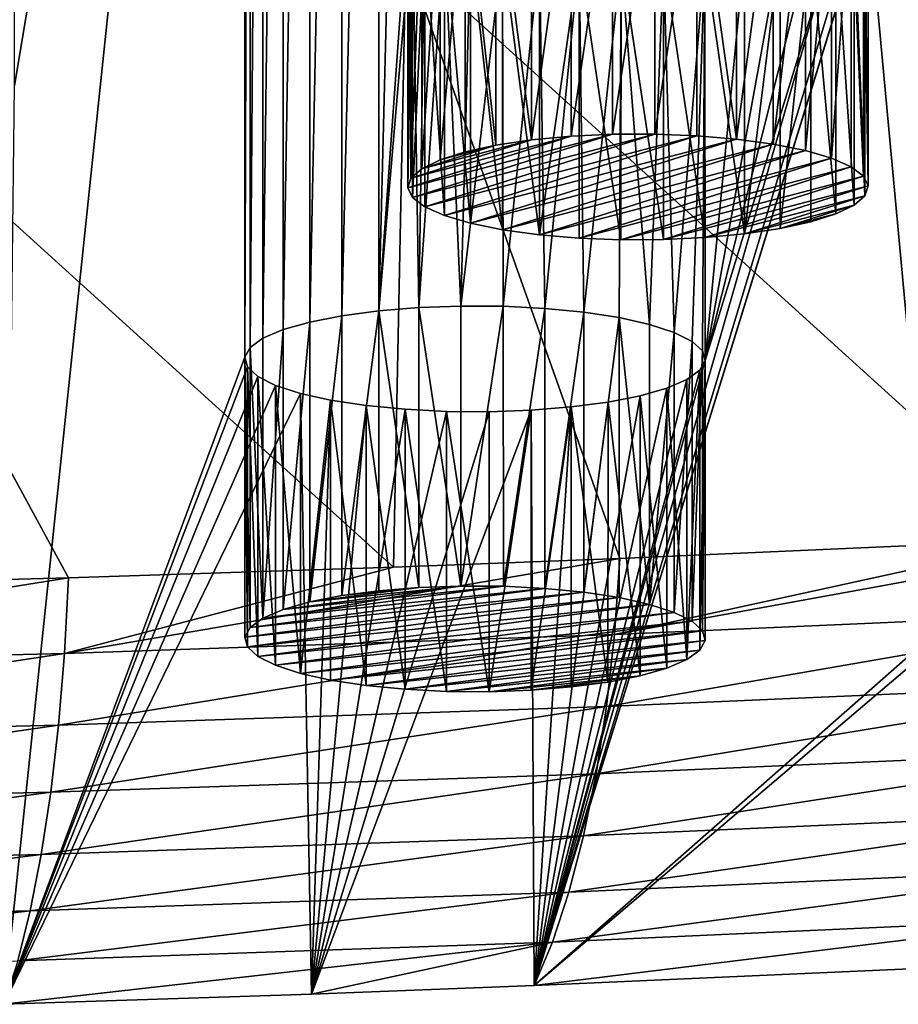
# Model space of a CAD drawing. Header units: metres. Extents: x -150 to 310, y -128 to 84.
# Tile 439 of 465: x 264 to 272, y 9 to 17. Entities that reach past the tile are written whole.
import ezdxf

# ---------------------------------------------------------------- set-up
doc = ezdxf.new("R2010")
doc.units = ezdxf.units.M
doc.layers.add('solid_26009703_SW0001_01', color=7, linetype='CONTINUOUS')

msp = doc.modelspace()

# ---------------------------------------------------------------- linework, layer by layer
at = {"layer": 'solid_26009703_SW0001_01'}
for points in [[(266.000977, 28.558084, 165.198273), (263.907471, 8.619227, 249.545578), (263.999023, 16.604347, 215.766144)], [(266.000977, 14.242221, 225.758636), (263.907471, 8.619227, 249.545578), (266.000977, 28.558084, 165.198273)], [(266.000977, 28.558084, 165.198273), (263.999023, 16.604347, 215.766144), (263.999023, 26.195959, 175.190765)], [(266.000977, 14.242221, 225.758636), (266.000977, 28.558084, 165.198273), (266.046661, 28.473892, 165.554428)], [(266.046661, 14.326413, 225.402481), (266.000977, 14.242221, 225.758636), (266.046661, 28.473892, 165.554428)], [(266.046661, 14.326413, 225.402481), (266.046661, 28.473892, 165.554428), (266.15799, 28.393257, 165.895538)], [(266.15799, 14.407048, 225.061371), (266.046661, 14.326413, 225.402481), (266.15799, 28.393257, 165.895538)], [(266.15799, 14.407048, 225.061371), (266.15799, 28.393257, 165.895538), (266.333008, 28.318199, 166.213058)], [(266.333008, 14.482106, 224.743851), (266.15799, 14.407048, 225.061371), (266.333008, 28.318199, 166.213058)], [(266.333008, 14.482106, 224.743851), (266.333008, 28.318199, 166.213058), (266.56424, 28.252186, 166.49231)], [(266.56424, 14.548119, 224.4646), (266.333008, 14.482106, 224.743851), (266.56424, 28.252186, 166.49231)], [(266.56424, 14.548119, 224.4646), (266.56424, 28.252186, 166.49231), (266.843781, 28.197004, 166.725739)], [(266.843781, 14.6033, 224.231155), (266.56424, 14.548119, 224.4646), (266.843781, 28.197004, 166.725739)], [(266.843781, 14.6033, 224.231155), (266.843781, 28.197004, 166.725739), (267.164948, 28.154346, 166.906204)], [(267.164948, 14.645958, 224.050705), (266.843781, 14.6033, 224.231155), (267.164948, 28.154346, 166.906204)], [(267.164948, 14.645958, 224.050705), (267.164948, 28.154346, 166.906204), (267.416931, 24.654137, 181.713135)], [(267.164948, 14.645958, 224.050705), (267.416931, 24.654137, 181.713135), (267.416931, 18.14617, 209.243774)], [(272.000977, 11.851474, 235.872208), (271.415894, 18.163582, 209.170105), (271.850311, 19.9842, 201.468353)], [(268.491241, 16.129824, 206.906296), (268.49176, 18.562838, 207.48114), (268.834534, 18.595034, 207.34494)], [(268.491241, 16.129824, 206.906296), (268.834534, 18.595034, 207.34494), (268.834747, 16.162092, 206.769791)], [(268.834747, 16.162092, 206.769791), (268.834534, 18.595034, 207.34494), (269.194763, 18.612076, 207.272858)], [(268.834747, 16.162092, 206.769791), (269.194763, 18.612076, 207.272858), (269.195221, 16.179146, 206.697647)], [(269.195221, 16.179146, 206.697647), (269.194763, 18.612076, 207.272858), (269.563507, 18.613726, 207.265869)], [(269.195221, 16.179146, 206.697647), (269.563507, 18.613726, 207.265869), (269.563812, 16.180775, 206.690765)], [(269.563812, 16.180775, 206.690765), (269.563507, 18.613726, 207.265869), (269.928375, 18.599598, 207.325638)], [(269.563812, 16.180775, 206.690765), (269.928375, 18.599598, 207.325638), (269.928345, 16.166656, 206.750488)], [(269.928345, 16.166656, 206.750488), (269.928375, 18.599598, 207.325638), (270.272034, 16.137741, 206.872803)], [(270.272034, 16.137741, 206.872803), (269.928375, 18.599598, 207.325638), (270.272186, 18.570679, 207.447968)], [(270.272034, 16.137741, 206.872803), (270.272186, 18.570679, 207.447968), (270.59198, 18.527103, 207.632309)], [(268.181641, 16.08378, 207.101074), (267.914429, 18.458647, 207.921906), (268.18222, 18.51683, 207.675766)], [(268.181641, 16.08378, 207.101074), (268.18222, 18.51683, 207.675766), (268.491241, 16.129824, 206.906296)], [(268.491241, 16.129824, 206.906296), (268.18222, 18.51683, 207.675766), (268.49176, 18.562838, 207.48114)], [(270.272034, 16.137741, 206.872803), (270.59198, 18.527103, 207.632309), (270.59198, 16.094156, 207.057175)], [(270.59198, 16.094156, 207.057175), (270.59198, 18.527103, 207.632309), (270.870941, 18.470598, 207.871338)], [(267.696625, 15.956762, 207.638397), (267.696442, 18.389624, 208.213882), (267.914429, 18.458647, 207.921906)], [(267.696625, 15.956762, 207.638397), (267.914429, 18.458647, 207.921906), (267.914154, 16.025631, 207.347061)], [(267.914154, 16.025631, 207.347061), (267.914429, 18.458647, 207.921906), (268.181641, 16.08378, 207.101074)], [(270.59198, 16.094156, 207.057175), (270.870941, 18.470598, 207.871338), (270.871033, 16.037622, 207.296341)], [(270.871033, 16.037622, 207.296341), (270.870941, 18.470598, 207.871338), (271.096741, 18.404312, 208.151749)], [(270.871033, 16.037622, 207.296341), (271.096741, 18.404312, 208.151749), (271.096771, 15.971364, 207.57663)], [(271.096771, 15.971364, 207.57663), (271.096741, 18.404312, 208.151749), (271.267914, 18.32885, 208.470978)], [(267.444214, 15.798301, 208.308746), (267.444122, 18.231115, 208.88443), (267.538666, 18.313059, 208.537781)], [(267.444214, 15.798301, 208.308746), (267.538666, 18.313059, 208.537781), (267.53891, 15.88027, 207.96199)], [(267.53891, 15.88027, 207.96199), (267.538666, 18.313059, 208.537781), (267.696442, 18.389624, 208.213882)], [(267.53891, 15.88027, 207.96199), (267.696442, 18.389624, 208.213882), (267.696625, 15.956762, 207.638397)], [(271.096771, 15.971364, 207.57663), (271.267914, 18.32885, 208.470978), (271.267792, 15.895972, 207.895554)], [(271.267792, 15.895972, 207.895554), (271.267914, 18.32885, 208.470978), (271.374969, 15.814821, 208.238846)], [(271.374969, 15.814821, 208.238846), (271.267914, 18.32885, 208.470978), (271.375031, 18.247662, 208.814423)], [(267.416962, 15.713176, 208.668839), (267.416931, 18.14617, 209.243774), (267.444122, 18.231115, 208.88443)], [(267.416962, 15.713176, 208.668839), (267.444122, 18.231115, 208.88443), (267.444214, 15.798301, 208.308746)], [(271.374969, 15.814821, 208.238846), (271.375031, 18.247662, 208.814423), (271.415863, 15.730681, 208.594788)], [(271.415863, 15.730681, 208.594788), (271.375031, 18.247662, 208.814423), (271.415894, 18.163582, 209.170105)], [(267.164948, 14.645958, 224.050705), (267.416931, 18.14617, 209.243774), (267.457794, 18.06209, 209.599457)], [(267.416962, 15.713176, 208.668839), (267.457794, 18.06209, 209.599457), (267.416931, 18.14617, 209.243774)], [(271.388702, 18.078636, 209.529449), (271.415894, 18.163582, 209.170105), (268.513245, 8.782343, 248.855545)], [(272.000977, 11.851474, 235.872208), (268.513245, 8.782343, 248.855545), (271.415894, 18.163582, 209.170105)], [(271.415863, 15.730681, 208.594788), (271.415894, 18.163582, 209.170105), (271.388702, 18.078636, 209.529449)], [(267.512451, 14.674057, 223.931839), (267.164948, 14.645958, 224.050705), (267.457794, 18.06209, 209.599457)], [(267.457855, 15.629036, 209.02478), (267.457794, 18.06209, 209.599457), (267.416962, 15.713176, 208.668839)], [(267.512451, 14.674057, 223.931839), (267.457794, 18.06209, 209.599457), (267.564911, 17.980902, 209.942902)], [(267.457855, 15.629036, 209.02478), (267.564911, 17.980902, 209.942902), (267.457794, 18.06209, 209.599457)], [(271.294159, 17.996695, 209.876099), (271.388702, 18.078636, 209.529449), (268.513245, 8.782343, 248.855545)], [(271.388611, 15.645556, 208.954895), (271.388702, 18.078636, 209.529449), (271.294159, 17.996695, 209.876099)], [(271.415863, 15.730681, 208.594788), (271.388702, 18.078636, 209.529449), (271.388611, 15.645556, 208.954895)], [(272.988831, 12.657266, 251.155258), (273.125854, 17.969925, 252.776505), (267.398499, 17.729137, 253.793716)], [(267.565033, 15.547885, 209.368073), (267.564911, 17.980902, 209.942902), (267.457855, 15.629036, 209.02478)], [(267.512451, 14.674057, 223.931839), (267.564911, 17.980902, 209.942902), (267.736084, 17.905439, 210.262131)], [(267.736053, 15.472493, 209.686996), (267.736084, 17.905439, 210.262131), (267.564911, 17.980902, 209.942902)], [(267.736053, 15.472493, 209.686996), (267.564911, 17.980902, 209.942902), (267.565033, 15.547885, 209.368073)], [(271.136383, 17.920128, 210.199997), (271.294159, 17.996695, 209.876099), (268.513245, 8.782343, 248.855545)], [(271.293915, 15.563587, 209.301651), (271.294159, 17.996695, 209.876099), (271.136383, 17.920128, 210.199997)], [(271.388611, 15.645556, 208.954895), (271.294159, 17.996695, 209.876099), (271.293915, 15.563587, 209.301651)], [(267.876587, 14.687122, 223.876572), (267.512451, 14.674057, 223.931839), (267.736084, 17.905439, 210.262131)], [(267.961792, 15.406235, 209.9673), (267.736084, 17.905439, 210.262131), (267.736053, 15.472493, 209.686996)], [(267.876587, 14.687122, 223.876572), (267.736084, 17.905439, 210.262131), (267.961853, 17.839153, 210.542542)], [(267.961792, 15.406235, 209.9673), (267.961853, 17.839153, 210.542542), (267.736084, 17.905439, 210.262131)], [(269.999023, 14.2136, 225.879715), (271.136383, 17.920128, 210.199997), (268.513245, 8.782343, 248.855545)], [(269.999023, 14.2136, 225.879715), (270.918396, 17.851105, 210.491974), (271.136383, 17.920128, 210.199997)], [(271.1362, 15.487095, 209.625229), (271.136383, 17.920128, 210.199997), (270.918396, 17.851105, 210.491974)], [(271.293915, 15.563587, 209.301651), (271.136383, 17.920128, 210.199997), (271.1362, 15.487095, 209.625229)], [(267.876587, 14.687122, 223.876572), (267.961853, 17.839153, 210.542542), (268.240845, 17.782648, 210.78157)], [(267.961792, 15.406235, 209.9673), (268.240845, 15.3497, 210.206451), (267.961853, 17.839153, 210.542542)], [(268.240845, 15.3497, 210.206451), (268.240845, 17.782648, 210.78157), (267.961853, 17.839153, 210.542542)], [(269.999023, 14.2136, 225.879715), (270.650604, 17.792921, 210.738113), (270.918396, 17.851105, 210.491974)], [(270.651184, 15.360078, 210.162552), (270.918396, 17.851105, 210.491974), (270.650604, 17.792921, 210.738113)], [(270.918671, 15.418226, 209.916565), (270.918396, 17.851105, 210.491974), (270.651184, 15.360078, 210.162552)], [(271.1362, 15.487095, 209.625229), (270.918396, 17.851105, 210.491974), (270.918671, 15.418226, 209.916565)], [(267.291107, 12.418684, 252.164459), (267.398499, 17.729137, 253.793716), (261.624908, 17.556744, 254.522552)], [(267.291107, 12.418684, 252.164459), (269.260223, 12.493285, 251.848953), (267.398499, 17.729137, 253.793716)], [(269.260223, 12.493285, 251.848953), (272.988831, 12.657266, 251.155258), (267.398499, 17.729137, 253.793716)], [(268.246643, 14.684462, 223.887817), (267.876587, 14.687122, 223.876572), (268.240845, 17.782648, 210.78157)], [(268.246643, 14.684462, 223.887817), (268.240845, 17.782648, 210.78157), (268.560638, 17.739073, 210.965912)], [(268.560791, 15.306116, 210.390823), (268.560638, 17.739073, 210.965912), (268.240845, 17.782648, 210.78157)], [(268.560791, 15.306116, 210.390823), (268.240845, 17.782648, 210.78157), (268.240845, 15.3497, 210.206451)], [(268.605865, 14.666324, 223.964554), (268.246643, 14.684462, 223.887817), (268.560638, 17.739073, 210.965912)], [(268.605865, 14.666324, 223.964554), (268.560638, 17.739073, 210.965912), (268.904449, 17.710154, 211.088242)], [(268.560791, 15.306116, 210.390823), (268.904449, 17.710154, 211.088242), (268.560638, 17.739073, 210.965912)], [(269.732056, 14.45796, 224.845993), (269.638062, 17.697676, 211.141022), (269.998291, 17.714718, 211.068939)], [(269.998077, 15.281766, 210.493835), (269.998291, 17.714718, 211.068939), (269.638062, 17.697676, 211.141022)], [(269.886993, 14.380237, 225.174789), (269.732056, 14.45796, 224.845993), (269.998291, 17.714718, 211.068939)], [(269.976074, 14.298553, 225.52034), (269.886993, 14.380237, 225.174789), (269.998291, 17.714718, 211.068939)], [(269.999023, 14.2136, 225.879715), (269.976074, 14.298553, 225.52034), (269.998291, 17.714718, 211.068939)], [(270.341583, 15.314034, 210.35733), (269.998291, 17.714718, 211.068939), (269.998077, 15.281766, 210.493835)], [(269.999023, 14.2136, 225.879715), (269.998291, 17.714718, 211.068939), (270.341064, 17.746914, 210.932739)], [(270.341583, 15.314034, 210.35733), (270.341064, 17.746914, 210.932739), (269.998291, 17.714718, 211.068939)], [(269.999023, 14.2136, 225.879715), (270.341064, 17.746914, 210.932739), (270.650604, 17.792921, 210.738113)], [(270.341583, 15.314034, 210.35733), (270.650604, 17.792921, 210.738113), (270.341064, 17.746914, 210.932739)], [(270.651184, 15.360078, 210.162552), (270.650604, 17.792921, 210.738113), (270.341583, 15.314034, 210.35733)], [(268.90448, 15.277201, 210.513153), (268.904449, 17.710154, 211.088242), (268.560791, 15.306116, 210.390823)], [(268.945648, 14.633327, 224.104141), (268.605865, 14.666324, 223.964554), (268.904449, 17.710154, 211.088242)], [(268.945648, 14.633327, 224.104141), (268.904449, 17.710154, 211.088242), (269.269318, 17.696026, 211.14801)], [(269.269012, 15.263083, 210.572861), (269.269318, 17.696026, 211.14801), (268.904449, 17.710154, 211.088242)], [(269.269012, 15.263083, 210.572861), (268.904449, 17.710154, 211.088242), (268.90448, 15.277201, 210.513153)], [(269.253967, 14.586282, 224.303162), (268.945648, 14.633327, 224.104141), (269.269318, 17.696026, 211.14801)], [(269.516937, 14.527694, 224.550995), (269.253967, 14.586282, 224.303162), (269.269318, 17.696026, 211.14801)], [(269.637604, 15.264712, 210.565979), (269.269318, 17.696026, 211.14801), (269.269012, 15.263083, 210.572861)], [(269.516937, 14.527694, 224.550995), (269.269318, 17.696026, 211.14801), (269.638062, 17.697676, 211.141022)], [(269.637604, 15.264712, 210.565979), (269.638062, 17.697676, 211.141022), (269.269318, 17.696026, 211.14801)], [(269.732056, 14.45796, 224.845993), (269.516937, 14.527694, 224.550995), (269.638062, 17.697676, 211.141022)], [(269.998077, 15.281766, 210.493835), (269.638062, 17.697676, 211.141022), (269.637604, 15.264712, 210.565979)], [(261.544678, 12.247639, 252.887543), (264.468781, 12.326033, 252.556168), (261.624908, 17.556744, 254.522552)], [(264.468781, 12.326033, 252.556168), (267.291107, 12.418684, 252.164459), (261.624908, 17.556744, 254.522552)], [(267.416962, 15.713176, 208.668839), (268.834747, 16.162092, 206.769791), (269.195221, 16.179146, 206.697647)], [(267.457855, 15.629036, 209.02478), (267.416962, 15.713176, 208.668839), (269.195221, 16.179146, 206.697647)], [(267.457855, 15.629036, 209.02478), (269.195221, 16.179146, 206.697647), (269.563812, 16.180775, 206.690765)], [(267.565033, 15.547885, 209.368073), (267.457855, 15.629036, 209.02478), (269.563812, 16.180775, 206.690765)], [(267.565033, 15.547885, 209.368073), (269.563812, 16.180775, 206.690765), (269.928345, 16.166656, 206.750488)], [(267.416962, 15.713176, 208.668839), (267.444214, 15.798301, 208.308746), (268.834747, 16.162092, 206.769791)], [(267.444214, 15.798301, 208.308746), (268.491241, 16.129824, 206.906296), (268.834747, 16.162092, 206.769791)], [(267.444214, 15.798301, 208.308746), (267.53891, 15.88027, 207.96199), (268.491241, 16.129824, 206.906296)], [(267.53891, 15.88027, 207.96199), (268.181641, 16.08378, 207.101074), (268.491241, 16.129824, 206.906296)], [(267.736053, 15.472493, 209.686996), (267.565033, 15.547885, 209.368073), (269.928345, 16.166656, 206.750488)], [(267.736053, 15.472493, 209.686996), (269.928345, 16.166656, 206.750488), (270.272034, 16.137741, 206.872803)], [(267.961792, 15.406235, 209.9673), (267.736053, 15.472493, 209.686996), (270.272034, 16.137741, 206.872803)], [(267.961792, 15.406235, 209.9673), (270.272034, 16.137741, 206.872803), (270.59198, 16.094156, 207.057175)], [(267.961792, 15.406235, 209.9673), (270.59198, 16.094156, 207.057175), (268.240845, 15.3497, 210.206451)], [(270.59198, 16.094156, 207.057175), (270.871033, 16.037622, 207.296341), (268.240845, 15.3497, 210.206451)], [(267.53891, 15.88027, 207.96199), (267.696625, 15.956762, 207.638397), (268.181641, 16.08378, 207.101074)], [(267.696625, 15.956762, 207.638397), (267.914154, 16.025631, 207.347061), (268.181641, 16.08378, 207.101074)], [(270.871033, 16.037622, 207.296341), (268.560791, 15.306116, 210.390823), (268.240845, 15.3497, 210.206451)], [(270.871033, 16.037622, 207.296341), (271.096771, 15.971364, 207.57663), (268.560791, 15.306116, 210.390823)], [(271.096771, 15.971364, 207.57663), (268.90448, 15.277201, 210.513153), (268.560791, 15.306116, 210.390823)], [(271.096771, 15.971364, 207.57663), (271.267792, 15.895972, 207.895554), (268.90448, 15.277201, 210.513153)], [(271.267792, 15.895972, 207.895554), (269.269012, 15.263083, 210.572861), (268.90448, 15.277201, 210.513153)], [(271.267792, 15.895972, 207.895554), (271.374969, 15.814821, 208.238846), (269.269012, 15.263083, 210.572861)], [(271.374969, 15.814821, 208.238846), (269.637604, 15.264712, 210.565979), (269.269012, 15.263083, 210.572861)], [(271.374969, 15.814821, 208.238846), (271.415863, 15.730681, 208.594788), (269.637604, 15.264712, 210.565979)], [(271.415863, 15.730681, 208.594788), (269.998077, 15.281766, 210.493835), (269.637604, 15.264712, 210.565979)], [(271.415863, 15.730681, 208.594788), (271.388611, 15.645556, 208.954895), (269.998077, 15.281766, 210.493835)], [(271.388611, 15.645556, 208.954895), (270.341583, 15.314034, 210.35733), (269.998077, 15.281766, 210.493835)], [(271.388611, 15.645556, 208.954895), (271.293915, 15.563587, 209.301651), (270.341583, 15.314034, 210.35733)], [(271.293915, 15.563587, 209.301651), (270.651184, 15.360078, 210.162552), (270.341583, 15.314034, 210.35733)], [(271.293915, 15.563587, 209.301651), (271.1362, 15.487095, 209.625229), (270.651184, 15.360078, 210.162552)], [(271.1362, 15.487095, 209.625229), (270.918671, 15.418226, 209.916565), (270.651184, 15.360078, 210.162552)], [(266.844116, 12.170413, 223.655777), (266.843781, 14.6033, 224.231155), (267.164948, 14.645958, 224.050705)], [(266.844116, 12.170413, 223.655777), (267.164948, 14.645958, 224.050705), (267.164551, 12.212977, 223.475723)], [(267.164551, 12.212977, 223.475723), (267.164948, 14.645958, 224.050705), (267.511749, 12.241069, 223.356888)], [(267.511749, 12.241069, 223.356888), (267.164948, 14.645958, 224.050705), (267.512451, 14.674057, 223.931839)], [(267.511749, 12.241069, 223.356888), (267.512451, 14.674057, 223.931839), (267.875977, 12.254162, 223.301498)], [(267.875977, 12.254162, 223.301498), (267.512451, 14.674057, 223.931839), (267.876587, 14.687122, 223.876572)], [(267.875977, 12.254162, 223.301498), (267.876587, 14.687122, 223.876572), (268.246643, 14.684462, 223.887817)], [(267.875977, 12.254162, 223.301498), (268.246643, 14.684462, 223.887817), (268.246857, 12.251499, 223.312759)], [(268.246857, 12.251499, 223.312759), (268.246643, 14.684462, 223.887817), (268.605865, 14.666324, 223.964554)], [(268.246857, 12.251499, 223.312759), (268.605865, 14.666324, 223.964554), (268.606323, 12.233349, 223.389542)], [(268.606323, 12.233349, 223.389542), (268.605865, 14.666324, 223.964554), (268.945648, 14.633327, 224.104141)], [(268.606323, 12.233349, 223.389542), (268.945648, 14.633327, 224.104141), (268.945923, 12.200346, 223.52916)], [(268.945923, 12.200346, 223.52916), (268.945648, 14.633327, 224.104141), (269.253967, 14.586282, 224.303162)], [(266.333344, 12.04927, 224.168259), (266.333008, 14.482106, 224.743851), (266.56424, 14.548119, 224.4646)], [(266.333344, 12.04927, 224.168259), (266.56424, 14.548119, 224.4646), (266.564758, 12.115294, 223.888962)], [(266.564758, 12.115294, 223.888962), (266.56424, 14.548119, 224.4646), (266.843781, 14.6033, 224.231155)], [(266.564758, 12.115294, 223.888962), (266.843781, 14.6033, 224.231155), (266.844116, 12.170413, 223.655777)], [(268.945923, 12.200346, 223.52916), (269.253967, 14.586282, 224.303162), (269.253967, 12.153341, 223.727997)], [(269.516815, 12.094768, 223.975784), (269.253967, 14.586282, 224.303162), (269.516937, 14.527694, 224.550995)], [(269.253967, 12.153341, 223.727997), (269.253967, 14.586282, 224.303162), (269.516815, 12.094768, 223.975784)], [(266.157959, 11.974054, 224.486435), (266.15799, 14.407048, 225.061371), (266.333008, 14.482106, 224.743851)], [(266.157959, 11.974054, 224.486435), (266.333008, 14.482106, 224.743851), (266.333344, 12.04927, 224.168259)], [(269.516815, 12.094768, 223.975784), (269.516937, 14.527694, 224.550995), (269.732056, 14.45796, 224.845993)], [(266.157959, 11.974054, 224.486435), (266.046661, 14.326413, 225.402481), (266.15799, 14.407048, 225.061371)], [(269.516815, 12.094768, 223.975784), (269.732056, 14.45796, 224.845993), (269.732056, 12.025013, 224.270874)], [(269.732056, 12.025013, 224.270874), (269.732056, 14.45796, 224.845993), (269.886993, 14.380237, 225.174789)], [(269.732056, 12.025013, 224.270874), (269.886993, 14.380237, 225.174789), (269.887024, 11.947256, 224.599808)], [(269.887024, 11.947256, 224.599808), (269.886993, 14.380237, 225.174789), (269.976074, 14.298553, 225.52034)], [(266.046539, 11.893362, 224.827789), (266.000977, 14.242221, 225.758636), (266.046661, 14.326413, 225.402481)], [(266.046539, 11.893362, 224.827789), (266.046661, 14.326413, 225.402481), (266.157959, 11.974054, 224.486435)], [(269.887024, 11.947256, 224.599808), (269.976074, 14.298553, 225.52034), (269.976105, 11.865603, 224.945221)], [(269.976105, 11.865603, 224.945221), (269.976074, 14.298553, 225.52034), (269.999023, 14.2136, 225.879715)], [(266.000977, 14.242221, 225.758636), (266.023926, 14.157269, 226.118011), (263.907471, 8.619227, 249.545578)], [(266.023895, 11.724324, 225.542877), (266.023926, 14.157269, 226.118011), (266.000977, 14.242221, 225.758636)], [(266.000977, 11.809199, 225.183823), (266.000977, 14.242221, 225.758636), (266.046539, 11.893362, 224.827789)], [(266.023895, 11.724324, 225.542877), (266.000977, 14.242221, 225.758636), (266.000977, 11.809199, 225.183823)], [(269.953339, 14.129408, 226.23587), (269.999023, 14.2136, 225.879715), (268.513245, 8.782343, 248.855545)], [(269.953461, 11.696565, 225.660309), (269.999023, 14.2136, 225.879715), (269.953339, 14.129408, 226.23587)], [(269.999023, 11.780727, 225.304276), (269.999023, 14.2136, 225.879715), (269.953461, 11.696565, 225.660309)], [(269.976105, 11.865603, 224.945221), (269.999023, 14.2136, 225.879715), (269.999023, 11.780727, 225.304276)], [(266.023926, 14.157269, 226.118011), (266.113007, 14.075585, 226.463547), (263.907471, 8.619227, 249.545578)], [(266.112976, 11.642671, 225.88829), (266.023926, 14.157269, 226.118011), (266.023895, 11.724324, 225.542877)], [(266.112976, 11.642671, 225.88829), (266.113007, 14.075585, 226.463547), (266.023926, 14.157269, 226.118011)], [(269.84201, 14.048773, 226.576981), (269.953339, 14.129408, 226.23587), (268.513245, 8.782343, 248.855545)], [(269.842072, 11.615873, 226.001648), (269.953339, 14.129408, 226.23587), (269.84201, 14.048773, 226.576981)], [(269.953461, 11.696565, 225.660309), (269.953339, 14.129408, 226.23587), (269.842072, 11.615873, 226.001648)], [(266.113007, 14.075585, 226.463547), (266.267944, 13.997861, 226.792343), (263.907471, 8.619227, 249.545578)], [(266.112976, 11.642671, 225.88829), (266.267944, 11.564914, 226.217224), (266.113007, 14.075585, 226.463547)], [(266.267944, 11.564914, 226.217224), (266.267944, 13.997861, 226.792343), (266.113007, 14.075585, 226.463547)], [(269.666992, 13.973715, 226.894501), (269.84201, 14.048773, 226.576981), (268.513245, 8.782343, 248.855545)], [(269.842072, 11.615873, 226.001648), (269.84201, 14.048773, 226.576981), (269.666992, 13.973715, 226.894501)], [(266.483063, 13.928128, 227.087341), (263.907471, 8.619227, 249.545578), (266.267944, 13.997861, 226.792343)], [(266.483185, 11.49516, 226.512299), (266.483063, 13.928128, 227.087341), (266.267944, 13.997861, 226.792343)], [(266.483185, 11.49516, 226.512299), (266.267944, 13.997861, 226.792343), (266.267944, 11.564914, 226.217224)], [(269.43576, 13.907702, 227.173752), (269.666992, 13.973715, 226.894501), (268.513245, 8.782343, 248.855545)], [(269.666656, 11.540658, 226.319839), (269.666992, 13.973715, 226.894501), (269.43576, 13.907702, 227.173752)], [(269.842072, 11.615873, 226.001648), (269.666992, 13.973715, 226.894501), (269.666656, 11.540658, 226.319839)], [(266.483063, 13.928128, 227.087341), (266.579224, 8.708098, 249.169617), (263.907471, 8.619227, 249.545578)], [(266.483063, 13.928128, 227.087341), (266.746033, 13.86954, 227.33519), (266.579224, 8.708098, 249.169617)], [(266.483185, 11.49516, 226.512299), (266.746033, 13.86954, 227.33519), (266.483063, 13.928128, 227.087341)], [(266.746033, 11.436586, 226.760086), (266.746033, 13.86954, 227.33519), (266.483185, 11.49516, 226.512299)], [(266.746033, 13.86954, 227.33519), (267.054352, 13.822494, 227.53421), (266.579224, 8.708098, 249.169617)], [(267.054077, 11.389581, 226.958939), (267.054352, 13.822494, 227.53421), (266.746033, 13.86954, 227.33519)], [(267.054077, 11.389581, 226.958939), (266.746033, 13.86954, 227.33519), (266.746033, 11.436586, 226.760086)], [(269.156219, 13.852521, 227.407181), (269.43576, 13.907702, 227.173752), (268.513245, 8.782343, 248.855545)], [(269.435242, 11.474634, 226.599136), (269.43576, 13.907702, 227.173752), (269.156219, 13.852521, 227.407181)], [(269.666656, 11.540658, 226.319839), (269.43576, 13.907702, 227.173752), (269.435242, 11.474634, 226.599136)], [(267.054352, 13.822494, 227.53421), (267.394135, 13.789498, 227.673782), (266.579224, 8.708098, 249.169617)], [(267.394135, 13.789498, 227.673782), (267.753357, 13.771359, 227.750519), (266.579224, 8.708098, 249.169617)], [(268.487549, 13.781764, 227.706497), (268.513245, 8.782343, 248.855545), (266.579224, 8.708098, 249.169617)], [(268.123444, 13.7687, 227.761765), (268.487549, 13.781764, 227.706497), (266.579224, 8.708098, 249.169617)], [(267.393707, 11.356579, 227.098541), (267.054352, 13.822494, 227.53421), (267.054077, 11.389581, 226.958939)], [(267.393707, 11.356579, 227.098541), (267.394135, 13.789498, 227.673782), (267.054352, 13.822494, 227.53421)], [(267.753174, 11.338428, 227.175323), (267.394135, 13.789498, 227.673782), (267.393707, 11.356579, 227.098541)], [(267.753174, 11.338428, 227.175323), (267.753357, 13.771359, 227.750519), (267.394135, 13.789498, 227.673782)], [(268.124023, 11.335766, 227.186584), (268.487549, 13.781764, 227.706497), (268.123444, 13.7687, 227.761765)], [(268.488281, 11.348858, 227.13121), (268.487549, 13.781764, 227.706497), (268.124023, 11.335766, 227.186584)], [(268.487549, 13.781764, 227.706497), (268.835052, 13.809863, 227.587631), (268.513245, 8.782343, 248.855545)], [(268.488281, 11.348858, 227.13121), (268.835052, 13.809863, 227.587631), (268.487549, 13.781764, 227.706497)], [(268.835449, 11.37695, 227.012375), (268.835052, 13.809863, 227.587631), (268.488281, 11.348858, 227.13121)], [(268.835052, 13.809863, 227.587631), (269.156219, 13.852521, 227.407181), (268.513245, 8.782343, 248.855545)], [(269.155914, 11.419514, 226.832306), (269.156219, 13.852521, 227.407181), (268.835052, 13.809863, 227.587631)], [(269.155914, 11.419514, 226.832306), (268.835052, 13.809863, 227.587631), (268.835449, 11.37695, 227.012375)], [(269.435242, 11.474634, 226.599136), (269.156219, 13.852521, 227.407181), (269.155914, 11.419514, 226.832306)], [(267.753357, 13.771359, 227.750519), (268.123444, 13.7687, 227.761765), (266.579224, 8.708098, 249.169617)], [(268.124023, 11.335766, 227.186584), (267.753357, 13.771359, 227.750519), (267.753174, 11.338428, 227.175323)], [(268.124023, 11.335766, 227.186584), (268.123444, 13.7687, 227.761765), (267.753357, 13.771359, 227.750519)], [(269.213257, 11.831549, 251.580765), (274.017151, 12.707784, 250.941528), (272.988831, 12.657266, 251.155258)], [(269.213257, 11.831549, 251.580765), (273.95813, 12.04065, 250.667175), (274.017151, 12.707784, 250.941528)], [(269.213257, 11.831549, 251.580765), (272.988831, 12.657266, 251.155258), (269.260223, 12.493285, 251.848953)], [(264.43457, 11.668915, 252.293411), (269.260223, 12.493285, 251.848953), (267.291107, 12.418684, 252.164459)], [(264.43457, 11.668915, 252.293411), (269.213257, 11.831549, 251.580765), (269.260223, 12.493285, 251.848953)], [(264.43457, 11.668915, 252.293411), (267.291107, 12.418684, 252.164459), (264.468781, 12.326033, 252.556168)], [(259.630096, 11.552827, 252.803726), (264.468781, 12.326033, 252.556168), (261.544678, 12.247639, 252.887543)], [(259.630096, 11.552827, 252.803726), (264.43457, 11.668915, 252.293411), (264.468781, 12.326033, 252.556168)], [(266.157959, 11.974054, 224.486435), (268.246857, 12.251499, 223.312759), (268.606323, 12.233349, 223.389542)], [(266.157959, 11.974054, 224.486435), (266.333344, 12.04927, 224.168259), (268.246857, 12.251499, 223.312759)], [(266.333344, 12.04927, 224.168259), (267.875977, 12.254162, 223.301498), (268.246857, 12.251499, 223.312759)], [(266.333344, 12.04927, 224.168259), (266.564758, 12.115294, 223.888962), (267.875977, 12.254162, 223.301498)], [(266.564758, 12.115294, 223.888962), (267.511749, 12.241069, 223.356888), (267.875977, 12.254162, 223.301498)], [(266.564758, 12.115294, 223.888962), (266.844116, 12.170413, 223.655777), (267.511749, 12.241069, 223.356888)], [(266.844116, 12.170413, 223.655777), (267.164551, 12.212977, 223.475723), (267.511749, 12.241069, 223.356888)], [(266.000977, 11.809199, 225.183823), (268.945923, 12.200346, 223.52916), (269.253967, 12.153341, 223.727997)], [(266.000977, 11.809199, 225.183823), (266.046539, 11.893362, 224.827789), (268.945923, 12.200346, 223.52916)], [(266.023895, 11.724324, 225.542877), (266.000977, 11.809199, 225.183823), (269.253967, 12.153341, 223.727997)], [(266.023895, 11.724324, 225.542877), (269.253967, 12.153341, 223.727997), (269.516815, 12.094768, 223.975784)], [(266.046539, 11.893362, 224.827789), (268.606323, 12.233349, 223.389542), (268.945923, 12.200346, 223.52916)], [(266.046539, 11.893362, 224.827789), (266.157959, 11.974054, 224.486435), (268.606323, 12.233349, 223.389542)], [(266.112976, 11.642671, 225.88829), (266.023895, 11.724324, 225.542877), (269.516815, 12.094768, 223.975784)], [(266.112976, 11.642671, 225.88829), (269.516815, 12.094768, 223.975784), (269.732056, 12.025013, 224.270874)], [(266.112976, 11.642671, 225.88829), (269.732056, 12.025013, 224.270874), (266.267944, 11.564914, 226.217224)], [(269.732056, 12.025013, 224.270874), (269.887024, 11.947256, 224.599808), (266.267944, 11.564914, 226.217224)], [(269.143738, 11.206294, 251.252319), (273.87085, 11.412653, 250.336472), (273.95813, 12.04065, 250.667175)], [(269.213257, 11.831549, 251.580765), (269.143738, 11.206294, 251.252319), (273.95813, 12.04065, 250.667175)], [(269.887024, 11.947256, 224.599808), (266.483185, 11.49516, 226.512299), (266.267944, 11.564914, 226.217224)], [(269.887024, 11.947256, 224.599808), (269.976105, 11.865603, 224.945221), (266.483185, 11.49516, 226.512299)], [(264.382538, 11.045853, 251.967346), (269.143738, 11.206294, 251.252319), (269.213257, 11.831549, 251.580765)], [(264.43457, 11.668915, 252.293411), (264.382538, 11.045853, 251.967346), (269.213257, 11.831549, 251.580765)], [(269.976105, 11.865603, 224.945221), (266.746033, 11.436586, 226.760086), (266.483185, 11.49516, 226.512299)], [(269.976105, 11.865603, 224.945221), (269.999023, 11.780727, 225.304276), (266.746033, 11.436586, 226.760086)], [(272.000977, 11.851474, 235.872208), (272.023926, 11.766521, 236.231583), (268.513245, 8.782343, 248.855545)], [(269.999023, 11.780727, 225.304276), (267.054077, 11.389581, 226.958939), (266.746033, 11.436586, 226.760086)], [(269.999023, 11.780727, 225.304276), (269.953461, 11.696565, 225.660309), (267.054077, 11.389581, 226.958939)], [(272.023926, 11.766521, 236.231583), (272.104614, 8.942445, 248.178268), (268.513245, 8.782343, 248.855545)], [(259.595337, 10.93137, 252.479828), (264.382538, 11.045853, 251.967346), (264.43457, 11.668915, 252.293411)], [(259.630096, 11.552827, 252.803726), (259.595337, 10.93137, 252.479828), (264.43457, 11.668915, 252.293411)], [(269.953461, 11.696565, 225.660309), (267.393707, 11.356579, 227.098541), (267.054077, 11.389581, 226.958939)], [(269.953461, 11.696565, 225.660309), (269.842072, 11.615873, 226.001648), (267.393707, 11.356579, 227.098541)], [(269.842072, 11.615873, 226.001648), (267.753174, 11.338428, 227.175323), (267.393707, 11.356579, 227.098541)], [(269.842072, 11.615873, 226.001648), (269.666656, 11.540658, 226.319839), (267.753174, 11.338428, 227.175323)], [(269.666656, 11.540658, 226.319839), (268.124023, 11.335766, 227.186584), (267.753174, 11.338428, 227.175323)], [(269.666656, 11.540658, 226.319839), (269.435242, 11.474634, 226.599136), (268.124023, 11.335766, 227.186584)], [(269.435242, 11.474634, 226.599136), (268.488281, 11.348858, 227.13121), (268.124023, 11.335766, 227.186584)], [(269.435242, 11.474634, 226.599136), (269.155914, 11.419514, 226.832306), (268.488281, 11.348858, 227.13121)], [(269.155914, 11.419514, 226.832306), (268.835449, 11.37695, 227.012375), (268.488281, 11.348858, 227.13121)], [(269.052856, 10.621845, 250.868256), (273.757019, 10.827598, 249.953583), (273.87085, 11.412653, 250.336472)], [(269.143738, 11.206294, 251.252319), (269.052856, 10.621845, 250.868256), (273.87085, 11.412653, 250.336472)], [(264.314423, 10.461783, 251.582886), (269.052856, 10.621845, 250.868256), (269.143738, 11.206294, 251.252319)], [(264.382538, 11.045853, 251.967346), (264.314423, 10.461783, 251.582886), (269.143738, 11.206294, 251.252319)], [(259.549835, 10.347503, 252.095444), (264.314423, 10.461783, 251.582886), (264.382538, 11.045853, 251.967346)], [(259.595337, 10.93137, 252.479828), (259.549835, 10.347503, 252.095444), (264.382538, 11.045853, 251.967346)], [(268.942657, 10.08275, 250.432495), (273.619141, 10.289226, 249.52211), (273.757019, 10.827598, 249.953583)], [(269.052856, 10.621845, 250.868256), (268.942657, 10.08275, 250.432495), (273.757019, 10.827598, 249.953583)], [(264.231781, 9.921929, 251.14418), (268.942657, 10.08275, 250.432495), (269.052856, 10.621845, 250.868256)], [(264.314423, 10.461783, 251.582886), (264.231781, 9.921929, 251.14418), (269.052856, 10.621845, 250.868256)], [(259.494659, 9.806964, 251.654907), (264.231781, 9.921929, 251.14418), (264.314423, 10.461783, 251.582886)], [(259.549835, 10.347503, 252.095444), (259.494659, 9.806964, 251.654907), (264.314423, 10.461783, 251.582886)], [(268.815247, 9.593556, 249.948959), (273.459839, 9.801281, 249.04567), (273.619141, 10.289226, 249.52211)], [(268.942657, 10.08275, 250.432495), (268.815247, 9.593556, 249.948959), (273.619141, 10.289226, 249.52211)], [(264.1362, 9.431513, 250.655396), (268.815247, 9.593556, 249.948959), (268.942657, 10.08275, 250.432495)], [(264.231781, 9.921929, 251.14418), (264.1362, 9.431513, 250.655396), (268.942657, 10.08275, 250.432495)], [(259.430847, 9.315491, 251.162598), (264.1362, 9.431513, 250.655396), (264.231781, 9.921929, 251.14418)], [(259.494659, 9.806964, 251.654907), (259.430847, 9.315491, 251.162598), (264.231781, 9.921929, 251.14418)], [(268.672699, 9.158811, 249.421539), (273.281586, 9.367505, 248.527863), (273.459839, 9.801281, 249.04567)], [(268.815247, 9.593556, 249.948959), (268.672699, 9.158811, 249.421539), (273.459839, 9.801281, 249.04567)], [(264.029266, 8.995753, 250.120712), (268.672699, 9.158811, 249.421539), (268.815247, 9.593556, 249.948959)], [(264.1362, 9.431513, 250.655396), (264.029266, 8.995753, 250.120712), (268.815247, 9.593556, 249.948959)], [(259.359436, 8.878819, 250.622879), (264.029266, 8.995753, 250.120712), (264.1362, 9.431513, 250.655396)], [(259.430847, 9.315491, 251.162598), (259.359436, 8.878819, 250.622879), (264.1362, 9.431513, 250.655396)], [(268.513245, 8.782343, 248.855545), (272.104614, 8.942445, 248.178268), (273.281586, 9.367505, 248.527863)], [(268.672699, 9.158811, 249.421539), (268.513245, 8.782343, 248.855545), (273.281586, 9.367505, 248.527863)], [(263.907471, 8.619227, 249.545578), (266.579224, 8.708098, 249.169617), (268.672699, 9.158811, 249.421539)], [(264.029266, 8.995753, 250.120712), (263.907471, 8.619227, 249.545578), (268.672699, 9.158811, 249.421539)], [(266.579224, 8.708098, 249.169617), (268.513245, 8.782343, 248.855545), (268.672699, 9.158811, 249.421539)]]:
    msp.add_3dface(points, dxfattribs=at)

doc.saveas('drawing.dxf')
